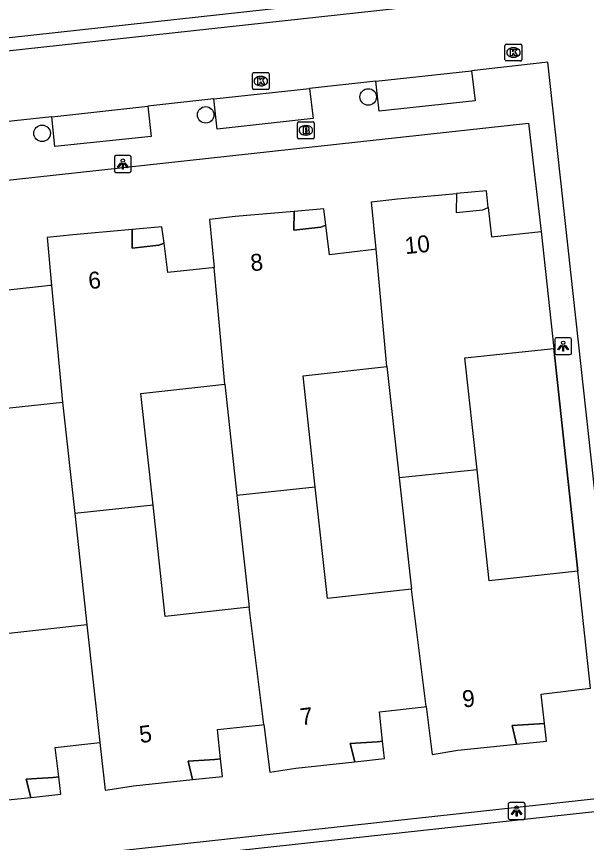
# Model space of a CAD drawing. Extents: x 161253 to 161848, y 384872 to 385383.
# Drawn here: x 161360.56 to 161394.3, y 385112.17 to 385161.04 of the extents above; entities that cross this region are included whole.
import ezdxf

# ---------------------------------------------------------------- set-up
doc = ezdxf.new("R2010")
doc.units = 0
for name, color, linetype in [('IMGEO_Boom', 7, 'Continuous'), ('IMGEO_Brandkraan', 7, 'Continuous'), ('IMGEO_Kolk', 7, 'Continuous'), ('IMGEO_Lichtpunt', 7, 'Continuous'), ('IMGEO_Muur', 7, 'Continuous'), ('IMGEO_Pand', 7, 'Continuous'), ('IMGEO_Pand_nummerreeks', 7, 'Continuous'), ('IMGEO_Pand_overbouw', 7, 'Continuous'), ('IMGEO_Rijbaan_lokaal_open', 7, 'Continuous'), ('IMGEO_Voetpad_open', 7, 'Continuous')]:
    doc.layers.add(name, color=color, linetype=linetype)

msp = doc.modelspace()

# ---------------------------------------------------------------- linework, layer by layer
at = {"layer": 'IMGEO_Boom'}
for centre in [(161381.378, 385156.279), (161371.758, 385155.218), (161362.075, 385154.129)]:
    msp.add_circle(centre, 0.489, dxfattribs=at)
at = {"layer": 'IMGEO_Brandkraan'}
for p, q in [((161377.185, 385153.881), (161377.185, 385154.733)), ((161377.26, 385154.807), (161378.112, 385154.807)), ((161377.673, 385154.587), (161377.698, 385154.587)), ((161378.186, 385154.733), (161378.186, 385153.881)), ((161377.696, 385154.027), (161377.671, 385154.027)), ((161378.112, 385153.807), (161377.26, 385153.807))]:
    msp.add_line(p, q, dxfattribs=at)
for points in [[(161377.185, 385153.881), (161377.185, 385154.733)], [(161377.26, 385154.807), (161378.112, 385154.807)], [(161377.533, 385154.507), (161377.533, 385154.107), (161377.746, 385154.107)], [(161377.764, 385154.507), (161377.533, 385154.507)], [(161377.712, 385154.426), (161377.658, 385154.426), (161377.658, 385154.35)], [(161377.658, 385154.35), (161377.711, 385154.35)], [(161378.186, 385154.733), (161378.186, 385153.881)], [(161377.72, 385154.274), (161377.658, 385154.274), (161377.658, 385154.193)], [(161377.658, 385154.193), (161377.72, 385154.193)], [(161378.112, 385153.807), (161377.26, 385153.807)]]:
    msp.add_lwpolyline(points, dxfattribs=at)
for centre, radius, start, end in [((161377.262, 385154.731), 0.0765, 91.552, 178.448), ((161377.262, 385154.731), 0.0765, 91.552, 178.448), ((161377.713, 385154.388), 0.0379, 267.8285, 90.9355), ((161377.768, 385154.362), 0.145, 59.4692, 91.5367), ((161377.793, 385154.409), 0.0922, 285.5137, 58.1501), ((161378.11, 385154.731), 0.0765, 1.552, 88.448), ((161378.11, 385154.731), 0.0765, 1.552, 88.448), ((161377.262, 385153.883), 0.0765, 181.552, 268.448), ((161377.262, 385153.883), 0.0765, 181.552, 268.448), ((161377.721, 385154.233), 0.0404, 269.8759, 90.5077), ((161377.752, 385154.358), 0.251, 268.6676, 293.5347), ((161377.798, 385154.217), 0.105, 301.3115, 78.989), ((161378.11, 385153.883), 0.0765, 271.552, 358.448), ((161378.11, 385153.883), 0.0765, 271.552, 358.448)]:
    msp.add_arc(centre, radius, start, end, dxfattribs=at)
for centre, major_axis, ratio, start_param, end_param in [((161377.672, 385154.307), (-0.387, 0.002), 0.722429, 4.712389, 7.853982), ((161377.697, 385154.307), (-0.39, 0.002), 0.717154, 1.570796, 4.712389)]:
    msp.add_ellipse(centre, major_axis=major_axis, ratio=ratio, start_param=start_param, end_param=end_param, dxfattribs=at)
at = {"layer": 'IMGEO_Kolk'}
for p, q in [((161389.473, 385158.48), (161389.473, 385159.332)), ((161389.548, 385159.406), (161390.4, 385159.406)), ((161390.474, 385159.332), (161390.474, 385158.48)), ((161389.961, 385159.186), (161389.986, 385159.186)), ((161390.4, 385158.406), (161389.548, 385158.406)), ((161389.984, 385158.626), (161389.959, 385158.626)), ((161374.523, 385156.79), (161374.523, 385157.642)), ((161374.598, 385157.716), (161375.45, 385157.716)), ((161375.011, 385157.496), (161375.036, 385157.496)), ((161375.524, 385157.642), (161375.524, 385156.79)), ((161375.034, 385156.936), (161375.009, 385156.936)), ((161375.45, 385156.716), (161374.598, 385156.716))]:
    msp.add_line(p, q, dxfattribs=at)
for points in [[(161389.473, 385158.48), (161389.473, 385159.332)], [(161389.548, 385159.406), (161390.4, 385159.406)], [(161390.474, 385159.332), (161390.474, 385158.48)], [(161389.794, 385159.106), (161389.917, 385159.106), (161389.917, 385158.955), (161390.047, 385159.106), (161390.211, 385159.106), (161390.065, 385158.955), (161390.218, 385158.706), (161390.066, 385158.706), (161389.981, 385158.87), (161389.917, 385158.803), (161389.917, 385158.706), (161389.794, 385158.706), (161389.794, 385159.106)], [(161390.4, 385158.406), (161389.548, 385158.406)], [(161374.523, 385156.79), (161374.523, 385157.642)], [(161374.598, 385157.716), (161375.45, 385157.716)], [(161374.844, 385157.416), (161374.967, 385157.416), (161374.967, 385157.265), (161375.097, 385157.416), (161375.261, 385157.416), (161375.115, 385157.265), (161375.268, 385157.016), (161375.116, 385157.016), (161375.031, 385157.18), (161374.967, 385157.113), (161374.967, 385157.016), (161374.844, 385157.016), (161374.844, 385157.416)], [(161375.524, 385157.642), (161375.524, 385156.79)], [(161375.45, 385156.716), (161374.598, 385156.716)]]:
    msp.add_lwpolyline(points, dxfattribs=at)
for centre, start, end in [((161389.55, 385159.33), 91.552, 178.448), ((161389.55, 385159.33), 91.552, 178.448), ((161390.398, 385159.33), 1.552, 88.448), ((161390.398, 385159.33), 1.552, 88.448), ((161389.55, 385158.482), 181.552, 268.448), ((161389.55, 385158.482), 181.552, 268.448), ((161390.398, 385158.482), 271.552, 358.448), ((161390.398, 385158.482), 271.552, 358.448), ((161374.6, 385157.64), 91.552, 178.448), ((161374.6, 385157.64), 91.552, 178.448), ((161375.448, 385157.64), 1.552, 88.448), ((161375.448, 385157.64), 1.552, 88.448), ((161374.6, 385156.792), 181.552, 268.448), ((161374.6, 385156.792), 181.552, 268.448), ((161375.448, 385156.792), 271.552, 358.448), ((161375.448, 385156.792), 271.552, 358.448)]:
    msp.add_arc(centre, 0.0765, start, end, dxfattribs=at)
for centre, major_axis, ratio, start_param, end_param in [((161389.96, 385158.906), (-0.387, 0.002), 0.722429, 4.712389, 7.853982), ((161389.985, 385158.906), (-0.39, 0.002), 0.717154, 1.570796, 4.712389), ((161375.01, 385157.216), (-0.387, 0.002), 0.722429, 4.712389, 7.853982), ((161375.035, 385157.216), (-0.39, 0.002), 0.717154, 1.570796, 4.712389)]:
    msp.add_ellipse(centre, major_axis=major_axis, ratio=ratio, start_param=start_param, end_param=end_param, dxfattribs=at)
at = {"layer": 'IMGEO_Lichtpunt'}
for p, q in [((161366.355, 385152.717), (161366.355, 385151.91)), ((161366.355, 385152.717), (161366.355, 385151.91)), ((161367.257, 385152.812), (161366.449, 385152.812)), ((161367.257, 385152.812), (161366.449, 385152.812)), ((161367.351, 385151.91), (161367.351, 385152.717)), ((161367.351, 385151.91), (161367.351, 385152.717)), ((161366.449, 385151.816), (161367.257, 385151.816)), ((161366.449, 385151.816), (161367.257, 385151.816)), ((161392.416, 385141.937), (161392.416, 385141.13)), ((161392.416, 385141.937), (161392.416, 385141.13)), ((161393.318, 385142.032), (161392.51, 385142.032)), ((161393.318, 385142.032), (161392.51, 385142.032)), ((161393.412, 385141.13), (161393.412, 385141.937)), ((161393.412, 385141.13), (161393.412, 385141.937)), ((161392.51, 385141.036), (161393.318, 385141.036)), ((161392.51, 385141.036), (161393.318, 385141.036)), ((161389.662, 385114.439), (161389.662, 385113.632)), ((161389.662, 385114.439), (161389.662, 385113.632)), ((161390.564, 385114.534), (161389.756, 385114.534)), ((161390.564, 385114.534), (161389.756, 385114.534)), ((161390.658, 385113.632), (161390.658, 385114.439)), ((161390.658, 385113.632), (161390.658, 385114.439)), ((161389.756, 385113.538), (161390.564, 385113.538)), ((161389.756, 385113.538), (161390.564, 385113.538))]:
    msp.add_line(p, q, dxfattribs=at)
for points in [[(161366.729, 385152.381), (161366.768, 385152.353), (161366.58, 385152.091), (161366.542, 385152.118), (161366.729, 385152.381)], [(161366.941, 385152.353), (161366.979, 385152.38), (161367.166, 385152.118), (161367.127, 385152.09), (161366.941, 385152.353)], [(161366.831, 385152.333), (161366.878, 385152.333), (161366.878, 385152.011), (161366.831, 385152.011), (161366.831, 385152.333)], [(161392.79, 385141.601), (161392.829, 385141.573), (161392.641, 385141.311), (161392.603, 385141.338), (161392.79, 385141.601)], [(161392.892, 385141.553), (161392.939, 385141.553), (161392.939, 385141.231), (161392.892, 385141.231), (161392.892, 385141.553)], [(161393.002, 385141.573), (161393.04, 385141.6), (161393.227, 385141.338), (161393.188, 385141.31), (161393.002, 385141.573)], [(161390.036, 385114.103), (161390.075, 385114.075), (161389.887, 385113.813), (161389.849, 385113.84), (161390.036, 385114.103)], [(161390.138, 385114.055), (161390.185, 385114.055), (161390.185, 385113.733), (161390.138, 385113.733), (161390.138, 385114.055)], [(161390.248, 385114.075), (161390.286, 385114.102), (161390.473, 385113.84), (161390.434, 385113.812), (161390.248, 385114.075)]]:
    msp.add_lwpolyline(points, dxfattribs=at)
for centre in [(161366.854, 385152.515), (161392.915, 385141.735), (161390.161, 385114.237)]:
    msp.add_circle(centre, 0.0994, dxfattribs=at)
for centre, start, end in [((161366.449, 385152.717), 90, 180), ((161366.449, 385152.717), 90, 180), ((161367.257, 385152.717), 0, 90), ((161367.257, 385152.717), 0, 90), ((161366.449, 385151.91), 180, 270), ((161366.449, 385151.91), 180, 270), ((161367.257, 385151.91), 270, 0), ((161367.257, 385151.91), 270, 360), ((161392.51, 385141.937), 90, 180), ((161392.51, 385141.937), 90, 180), ((161393.318, 385141.937), 0, 90), ((161393.318, 385141.937), 0, 90), ((161392.51, 385141.13), 180, 270), ((161392.51, 385141.13), 180, 270), ((161393.318, 385141.13), 270, 0), ((161393.318, 385141.13), 270, 360), ((161389.756, 385114.439), 90, 180), ((161389.756, 385114.439), 90, 180), ((161390.564, 385114.439), 0, 90), ((161390.564, 385114.439), 0, 90), ((161389.756, 385113.632), 180, 270), ((161389.756, 385113.632), 180, 270), ((161390.564, 385113.632), 270, 0), ((161390.564, 385113.632), 270, 360)]:
    msp.add_arc(centre, 0.0946, start, end, dxfattribs=at)
at = {"layer": 'IMGEO_Muur'}
msp.add_lwpolyline([(161393.793, 385128.224), (161392.354, 385141.407)], dxfattribs=at)
at = {"layer": 'IMGEO_Pand'}
for points in [[(161381.843, 385147.272), (161381.582, 385150.08), (161383.104, 385150.25), (161386.606, 385150.569), (161386.583, 385149.447), (161388.155, 385149.608), (161388.482, 385149.742), (161388.674, 385148.005), (161391.61, 385148.328)], [(161381.843, 385147.272), (161381.73, 385147.259), (161379.078, 385146.946), (161378.873, 385148.684), (161378.566, 385148.567), (161376.975, 385148.397), (161376.995, 385149.511), (161373.499, 385149.197), (161371.992, 385149.021), (161372.255, 385146.181)], [(161372.255, 385146.181), (161372.141, 385146.169), (161371.937, 385146.147), (161369.519, 385145.891), (161369.294, 385147.627), (161368.979, 385147.52), (161367.42, 385147.339), (161367.398, 385147.336), (161367.412, 385148.446), (161363.908, 385148.129), (161362.376, 385147.967), (161362.641, 385145.129)], [(161391.61, 385148.328), (161392.354, 385141.407)], [(161362.641, 385145.129), (161362.528, 385145.117), (161362.405, 385145.104), (161360.063, 385144.853), (161359.956, 385144.842), (161359.719, 385146.576), (161359.401, 385146.46), (161357.818, 385146.288), (161357.835, 385147.394), (161354.342, 385147.087), (161352.805, 385146.916), (161353.067, 385144.078)], [(161382.489, 385140.336), (161381.843, 385147.272)], [(161372.893, 385139.281), (161372.255, 385146.181)], [(161362.641, 385145.129), (161363.284, 385138.226)], [(161387.817, 385134.221), (161387.094, 385140.842), (161392.354, 385141.407)], [(161378.241, 385133.199), (161377.519, 385139.79), (161382.489, 385140.336)], [(161382.489, 385140.336), (161383.212, 385133.741)], [(161368.644, 385132.134), (161367.923, 385138.735), (161372.893, 385139.281)], [(161372.893, 385139.281), (161373.611, 385132.706)], [(161359.038, 385131.08), (161358.314, 385137.68), (161363.284, 385138.226)], [(161363.284, 385138.226), (161364.006, 385131.641)], [(161387.817, 385134.221), (161383.212, 385133.741)], [(161393.793, 385128.224), (161388.533, 385127.656), (161387.817, 385134.221)], [(161383.212, 385133.741), (161383.934, 385127.151)], [(161378.241, 385133.199), (161373.611, 385132.706)], [(161383.934, 385127.151), (161378.964, 385126.604), (161378.241, 385133.199)], [(161373.611, 385132.706), (161374.333, 385126.095)], [(161368.644, 385132.134), (161364.006, 385131.641)], [(161374.333, 385126.095), (161369.363, 385125.549), (161368.644, 385132.134)], [(161364.006, 385131.641), (161364.73, 385125.041)], [(161364.73, 385125.041), (161359.76, 385124.495), (161359.038, 385131.08)], [(161394.539, 385121.312), (161393.793, 385128.224)], [(161384.809, 385120.215), (161383.934, 385127.151)], [(161375.199, 385119.148), (161374.333, 385126.095)], [(161364.73, 385125.041), (161365.493, 385118.083)], [(161384.809, 385120.215), (161385.166, 385117.386), (161386.679, 385117.627), (161390.161, 385117.991), (161389.894, 385119.087), (161391.5, 385119.185), (161391.817, 385119.216), (161391.621, 385120.955), (161394.539, 385121.312)], [(161375.199, 385119.148), (161375.55, 385116.331), (161377.096, 385116.575), (161380.576, 385116.952), (161380.313, 385118.036), (161381.917, 385118.136), (161382.231, 385118.17), (161382.045, 385119.91), (161384.696, 385120.202), (161384.809, 385120.215)], [(161365.493, 385118.083), (161365.808, 385115.263), (161365.962, 385115.279), (161367.494, 385115.531), (161370.97, 385115.894), (161370.721, 385116.988), (161372.303, 385117.074), (161372.636, 385117.116), (161372.452, 385118.851), (161375.084, 385119.136), (161375.199, 385119.148)], [(161356.013, 385117.05), (161356.367, 385114.224), (161357.912, 385114.471), (161361.407, 385114.838), (161361.138, 385115.924), (161362.739, 385116.022), (161363.059, 385116.048), (161362.859, 385117.793), (161365.493, 385118.083)]]:
    msp.add_lwpolyline(points, dxfattribs=at)
at = {"layer": 'IMGEO_Pand_overbouw'}
for points in [[(161388.373, 385150.73), (161386.606, 385150.569), (161386.583, 385149.447), (161388.155, 385149.608), (161388.482, 385149.742)], [(161378.757, 385149.669), (161376.995, 385149.511), (161376.975, 385148.397), (161378.566, 385148.567), (161378.873, 385148.684)], [(161369.168, 385148.602), (161367.412, 385148.446), (161367.398, 385147.336), (161368.979, 385147.52), (161369.294, 385147.627)], [(161391.817, 385119.216), (161391.5, 385119.185), (161389.894, 385119.087), (161390.161, 385117.991), (161391.934, 385118.176)], [(161382.231, 385118.17), (161381.917, 385118.136), (161380.313, 385118.036), (161380.576, 385116.952), (161382.341, 385117.143)], [(161372.636, 385117.116), (161372.303, 385117.074), (161370.721, 385116.988), (161370.97, 385115.894), (161372.746, 385116.08)], [(161363.059, 385116.048), (161362.739, 385116.022), (161361.138, 385115.924), (161361.407, 385114.838), (161363.176, 385115.024)]]:
    msp.add_lwpolyline(points, close=True, dxfattribs=at)
at = {"layer": 'IMGEO_Rijbaan_lokaal_open'}
for points in [[(161342.455, 385157.097), (161395.989, 385162.959), (161396.733, 385156.417)], [(161396.837, 385114.227), (161392.01, 385158.338), (161387.494, 385157.833)], [(161381.825, 385157.219), (161387.494, 385157.833)], [(161372.231, 385156.162), (161377.912, 385156.775)], [(161381.825, 385157.219), (161377.912, 385156.775)], [(161372.231, 385156.162), (161368.344, 385155.738)], [(161362.66, 385155.108), (161368.344, 385155.738)], [(161362.66, 385155.108), (161358.759, 385154.69)], [(161347.74, 385108.882), (161395.323, 385114.062)]]:
    msp.add_lwpolyline(points, dxfattribs=at)
at = {"layer": 'IMGEO_Voetpad_open'}
for points in [[(161414.901, 385165.791), (161341.751, 385157.774)], [(161387.494, 385157.833), (161387.704, 385156.051), (161382.018, 385155.438), (161381.825, 385157.219)], [(161377.912, 385156.775), (161378.117, 385155.009), (161372.434, 385154.372), (161372.231, 385156.162)], [(161368.344, 385155.738), (161368.535, 385153.944), (161362.838, 385153.348), (161362.66, 385155.108)], [(161342.683, 385149.46), (161390.866, 385154.733), (161391.61, 385148.328)], [(161392.354, 385141.407), (161393.793, 385128.224)], [(161395.24, 385114.796), (161347.043, 385109.527)]]:
    msp.add_lwpolyline(points, dxfattribs=at)

# ---------------------------------------------------------------- texts
at = {"layer": 'IMGEO_Pand_nummerreeks'}
for s, rotation, p in [('10', 5.5863, (161383.59, 385146.978)), ('8', 5.6322, (161374.454, 385145.965)), ('6', 5.4546, (161364.858, 385144.908)), ('9', 6.8812, (161387.004, 385120.149)), ('7', 7.0187, (161377.412, 385119.101)), ('5', 7.0015, (161367.885, 385118.054))]:
    msp.add_text(s, height=1, rotation=rotation, dxfattribs=at).set_placement(p)

doc.saveas('drawing.dxf')
